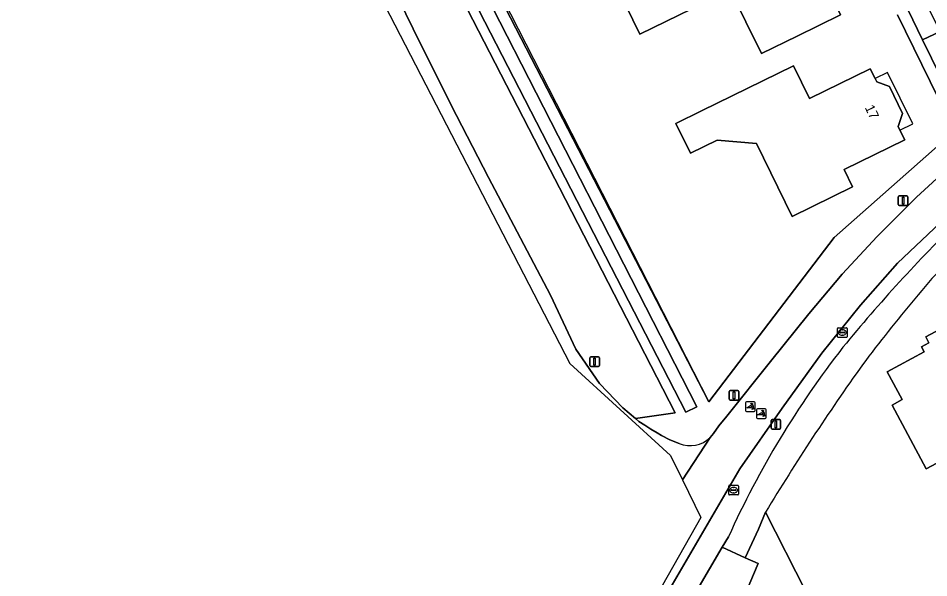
# Model space of a CAD drawing. Extents: x 160455 to 162082, y 388339 to 389736.
# Drawn here: x 160553.8 to 160648.2, y 389127.7 to 389185.7 of the extents above; entities that cross this region are included whole.
import ezdxf

# ---------------------------------------------------------------- set-up
doc = ezdxf.new("R2010")
doc.units = 0
for name, color, linetype in [('IMGEO_Afsluitpaal', 7, 'Continuous'), ('IMGEO_Berm_groen', 7, 'Continuous'), ('IMGEO_Bouwland', 7, 'Continuous'), ('IMGEO_Brandkraan', 7, 'Continuous'), ('IMGEO_Erf', 7, 'Continuous'), ('IMGEO_Fietspad_gesloten', 7, 'Continuous'), ('IMGEO_Groenvoorziening', 7, 'Continuous'), ('IMGEO_Hek', 7, 'Continuous'), ('IMGEO_Lichtmast', 7, 'Continuous'), ('IMGEO_Loofbos', 7, 'Continuous'), ('IMGEO_Oever', 7, 'Continuous'), ('IMGEO_Pand', 7, 'Continuous'), ('IMGEO_Pand_nummerreeks', 7, 'Continuous'), ('IMGEO_Pand_overbouw', 7, 'Continuous'), ('IMGEO_Parkeervlak_open', 7, 'Continuous'), ('IMGEO_Poller', 7, 'Continuous'), ('IMGEO_Rijbaan_lokaal_gesloten', 7, 'Continuous'), ('IMGEO_Verkeersbordpaal', 7, 'Continuous'), ('IMGEO_Voetpad_open', 7, 'Continuous'), ('IMGEO_Waterloop', 7, 'Continuous')]:
    doc.layers.add(name, color=color, linetype=linetype)

msp = doc.modelspace()

# ---------------------------------------------------------------- linework, layer by layer
at = {"layer": 'IMGEO_Afsluitpaal'}
for p, q in [((160613.091, 389149.67), (160613.091, 389150.47)), ((160613.091, 389150.47), (160613.091, 389149.67)), ((160613.191, 389150.57), (160613.981, 389150.57)), ((160613.981, 389150.57), (160613.191, 389150.57)), ((160614.081, 389150.47), (160614.081, 389149.67)), ((160614.081, 389149.67), (160614.081, 389150.47)), ((160613.981, 389149.57), (160613.191, 389149.57)), ((160613.191, 389149.57), (160613.981, 389149.57))]:
    msp.add_line(p, q, dxfattribs=at)
msp.add_lwpolyline([(160613.511, 389150.445), (160613.661, 389150.445), (160613.661, 389149.695), (160613.511, 389149.695), (160613.511, 389150.445)], dxfattribs=at)
for centre, start, end in [((160613.191, 389150.47), 90, 180), ((160613.191, 389150.47), 90, 180), ((160613.981, 389150.47), 0, 90), ((160613.981, 389150.47), 360, 90), ((160613.191, 389149.67), 180, 270), ((160613.191, 389149.67), 180, 270), ((160613.981, 389149.67), 270, 0), ((160613.981, 389149.67), 270, 0)]:
    msp.add_arc(centre, 0.1, start, end, dxfattribs=at)
at = {"layer": 'IMGEO_Berm_groen'}
for points in [[(160653.229, 389168.046), (160645, 389160.288), (160641.152, 389155.924), (160637.144, 389150.96), (160633.031, 389145.251), (160628.661, 389138.945), (160618.981, 389122.359)], [(160589.513, 389063.176), (160590.727, 389066.652), (160599.736, 389083.313), (160608.895, 389100.213), (160626.798, 389130.829), (160627.472, 389131.921)]]:
    msp.add_lwpolyline(points, dxfattribs=at)
for centre, radius, start, end in [((160767.141, 389046.709), 165.317, 134.42576, 140.63239), ((160715.326, 389092.282), 96.382, 142.03923, 155.71559)]:
    msp.add_arc(centre, radius, start, end, dxfattribs=at)
at = {"layer": 'IMGEO_Bouwland'}
msp.add_lwpolyline([(160631.304, 389134.452), (160630.597, 389132.709), (160629.213, 389129.745), (160630.56, 389129.141), (160628.444, 389124.174), (160635.49, 389126.227)], close=True, dxfattribs=at)
at = {"layer": 'IMGEO_Brandkraan'}
for p, q in [((160638.769, 389152.661), (160638.769, 389153.513)), ((160638.844, 389153.587), (160639.696, 389153.587)), ((160639.028, 389153.081), (160639.028, 389153.093)), ((160639.466, 389153.044), (160639.068, 389153.044)), ((160639.071, 389153.13), (160639.469, 389153.13)), ((160639.257, 389153.367), (160639.282, 389153.367)), ((160639.512, 389153.093), (160639.512, 389153.081)), ((160639.77, 389153.513), (160639.77, 389152.661)), ((160639.696, 389152.587), (160638.844, 389152.587)), ((160639.28, 389152.807), (160639.255, 389152.807)), ((160627.499, 389136.328), (160627.499, 389137.18)), ((160627.574, 389137.254), (160628.426, 389137.254)), ((160627.987, 389137.034), (160628.012, 389137.034)), ((160628.5, 389137.18), (160628.5, 389136.328)), ((160628.426, 389136.254), (160627.574, 389136.254)), ((160627.758, 389136.748), (160627.758, 389136.76)), ((160628.196, 389136.711), (160627.798, 389136.711)), ((160627.801, 389136.797), (160628.199, 389136.797)), ((160628.01, 389136.474), (160627.985, 389136.474)), ((160628.242, 389136.76), (160628.242, 389136.748))]:
    msp.add_line(p, q, dxfattribs=at)
for points in [[(160638.769, 389152.661), (160638.769, 389153.513)], [(160638.844, 389153.587), (160639.696, 389153.587)], [(160639.77, 389153.513), (160639.77, 389152.661)], [(160639.696, 389152.587), (160638.844, 389152.587)], [(160627.499, 389136.328), (160627.499, 389137.18)], [(160627.574, 389137.254), (160628.426, 389137.254)], [(160628.5, 389137.18), (160628.5, 389136.328)], [(160628.426, 389136.254), (160627.574, 389136.254)]]:
    msp.add_lwpolyline(points, dxfattribs=at)
for centre, radius, start, end in [((160638.846, 389153.511), 0.0765, 91.55205, 178.44795), ((160638.846, 389153.511), 0.0765, 91.55205, 178.44795), ((160639.068, 389153.09), 0.0403, 85.87752, 175.75265), ((160639.065, 389153.08), 0.0366, 178.93798, 274.71019), ((160639.469, 389153.087), 0.043, 264.86636, 352.45326), ((160639.473, 389153.092), 0.0386, 1.73085, 96.63898), ((160639.694, 389153.511), 0.0765, 1.55205, 88.44795), ((160639.694, 389153.511), 0.0765, 1.55205, 88.44795), ((160638.846, 389152.663), 0.0765, 181.55205, 268.44795), ((160638.846, 389152.663), 0.0765, 181.55205, 268.44795), ((160639.694, 389152.663), 0.0765, 271.55205, 358.44795), ((160639.694, 389152.663), 0.0765, 271.55205, 358.44795), ((160627.576, 389137.178), 0.0765, 91.55205, 178.44795), ((160627.576, 389137.178), 0.0765, 91.55205, 178.44795), ((160628.424, 389137.178), 0.0765, 1.55205, 88.44795), ((160628.424, 389137.178), 0.0765, 1.55205, 88.44795), ((160627.576, 389136.33), 0.0765, 181.55205, 268.44795), ((160627.576, 389136.33), 0.0765, 181.55205, 268.44795), ((160627.798, 389136.757), 0.0403, 85.87752, 175.75265), ((160627.795, 389136.747), 0.0366, 178.93798, 274.71019), ((160628.199, 389136.754), 0.043, 264.86636, 352.45326), ((160628.203, 389136.759), 0.0386, 1.73085, 96.63898), ((160628.424, 389136.33), 0.0765, 271.55205, 358.44795), ((160628.424, 389136.33), 0.0765, 271.55205, 358.44795)]:
    msp.add_arc(centre, radius, start, end, dxfattribs=at)
for centre, major_axis, ratio, start_param, end_param in [((160639.256, 389153.087), (-0.387, 0.002), 0.722429, 4.712389, 7.853982), ((160639.281, 389153.087), (-0.39, 0.002), 0.717154, 1.570796, 4.712389), ((160627.986, 389136.754), (-0.387, 0.002), 0.722429, 4.712389, 7.853982), ((160628.011, 389136.754), (-0.39, 0.002), 0.717154, 1.570796, 4.712389)]:
    msp.add_ellipse(centre, major_axis=major_axis, ratio=ratio, start_param=start_param, end_param=end_param, dxfattribs=at)
at = {"layer": 'IMGEO_Erf'}
for points in [[(160633.062, 389196.88), (160634.556, 389193.819), (160635.14, 389194.104), (160636.398, 389191.527), (160636.586, 389191.619), (160638.031, 389188.687), (160637.842, 389188.595), (160639.097, 389186.014), (160634.604, 389183.821), (160630.896, 389182.01), (160627.648, 389188.614), (160618.293, 389184.014), (160616.062, 389188.591), (160628.568, 389194.689)], [(160642.153, 389180.428), (160642.669, 389179.441), (160642.861, 389179.075), (160644.169, 389178.588), (160645.526, 389175.792), (160645.074, 389174.442), (160645.249, 389174.086), (160645.754, 389173.056), (160639.467, 389169.99), (160640.343, 389168.194), (160634.072, 389165.115), (160630.364, 389172.69), (160626.295, 389173.031), (160623.527, 389171.673), (160622.009, 389174.766), (160624.672, 389176.072), (160634.211, 389180.751), (160635.869, 389177.358)], [(160647.961, 389138.948), (160644.433, 389145.568), (160645.48, 389146.134), (160643.924, 389149.013), (160647.763, 389151.088), (160647.48, 389151.611), (160648.248, 389152.026), (160647.918, 389152.637), (160650.849, 389154.187), (160650.515, 389154.818), (160653.283, 389156.282), (160653.691, 389155.69), (160654.579, 389156.16), (160656.661, 389152.224), (160658.154, 389149.402), (160660.229, 389145.48)]]:
    msp.add_lwpolyline(points, close=True, dxfattribs=at)
for points in [[(160600.56, 389194.103), (160625.417, 389145.912), (160638.431, 389162.95), (160650.888, 389173.962), (160644.997, 389186.036)], [(160631.304, 389134.452), (160635.49, 389126.227), (160661.981, 389074.172), (160677.134, 389044.454), (160698.752, 389039.86), (160699.042, 389039.553), (160715.037, 389047.378)]]:
    msp.add_lwpolyline(points, dxfattribs=at)
for centre, radius, start, end in [((160775.035, 389049.283), 167.217, 137.08417, 143.06765), ((160836.088, 389010.735), 239.254, 144.47393, 148.86239)]:
    msp.add_arc(centre, radius, start, end, dxfattribs=at)
at = {"layer": 'IMGEO_Fietspad_gesloten'}
for points in [[(160556.369, 389252.807), (160500, 389311.065), (160483.759, 389327.85), (160483.32, 389327.419), (160482.33, 389326.482), (160561.44, 389245.868), (160611.022, 389149.888), (160621.464, 389140.338), (160622.697, 389137.805)], [(160622.369, 389141.59), (160621.39, 389141.973), (160620.54, 389142.413), (160620.065, 389142.686), (160619.423, 389143.075), (160618.79, 389143.477), (160618.16, 389143.884), (160617.823, 389144.175), (160616.519, 389145.301), (160614.078, 389147.806), (160611.631, 389151.361), (160609.012, 389156.954), (160605.556, 389163.528), (160602.597, 389169.158), (160599.256, 389175.583), (160595.51, 389183.106), (160591.812, 389190.693)], [(160622.697, 389137.805), (160622.697, 389137.805), (160625.58, 389142.205)]]:
    msp.add_lwpolyline(points, dxfattribs=at)
msp.add_arc((160623.497, 389144.39), 3.019, 248.06032, 313.62469, dxfattribs=at)
at = {"layer": 'IMGEO_Groenvoorziening'}
for points in [[(160563.846, 389246.233), (160566.565, 389247.883), (160568.211, 389249.119), (160581.976, 389222.331), (160583.946, 389218.533), (160589.977, 389206.821), (160591.694, 389203.523), (160608.494, 389170.901), (160609.944, 389168.086), (160621.946, 389144.782), (160617.823, 389144.175), (160618.16, 389143.884), (160618.79, 389143.477), (160619.423, 389143.075), (160620.065, 389142.686), (160620.54, 389142.413), (160621.39, 389141.973), (160622.369, 389141.59)], [(160625.58, 389142.205), (160625.916, 389142.62), (160626.48, 389143.414), (160627.282, 389144.418), (160631.816, 389150.095), (160635.792, 389155.02), (160639.243, 389159.135), (160642.875, 389163.047), (160646.946, 389167.131), (160650.31, 389170.216), (160652.045, 389171.624), (160651.857, 389171.975), (160650.888, 389173.962), (160638.431, 389162.95), (160625.417, 389145.912), (160600.56, 389194.103), (160599.524, 389196.236), (160587.172, 389220.659), (160585.71, 389223.617), (160578.788, 389237.2)]]:
    msp.add_lwpolyline(points, dxfattribs=at)
msp.add_lwpolyline([(160624.187, 389145.404), (160623.048, 389144.826), (160569.429, 389248.939), (160570.017, 389249.217), (160572.547, 389245.161), (160578.761, 389234.156)], close=True, dxfattribs=at)
msp.add_arc((160623.497, 389144.39), 3.019, 248.06032, 313.62469, dxfattribs=at)
at = {"layer": 'IMGEO_Hek'}
for points in [[(160578.788, 389237.2), (160625.417, 389145.912)], [(160661.981, 389074.172), (160635.49, 389126.227), (160631.304, 389134.452)]]:
    msp.add_lwpolyline(points, dxfattribs=at)
at = {"layer": 'IMGEO_Lichtmast'}
for p, q in [((160645.177, 389167.261), (160645.967, 389167.261)), ((160645.967, 389167.261), (160645.177, 389167.261)), ((160645.077, 389166.361), (160645.077, 389167.161)), ((160645.077, 389167.161), (160645.077, 389166.361)), ((160645.967, 389166.261), (160645.177, 389166.261)), ((160645.177, 389166.261), (160645.967, 389166.261)), ((160646.067, 389167.161), (160646.067, 389166.361)), ((160646.067, 389166.361), (160646.067, 389167.161)), ((160627.542, 389146.178), (160627.542, 389146.978)), ((160627.542, 389146.978), (160627.542, 389146.178)), ((160627.642, 389147.078), (160628.432, 389147.078)), ((160628.432, 389147.078), (160627.642, 389147.078)), ((160628.532, 389146.978), (160628.532, 389146.178)), ((160628.532, 389146.178), (160628.532, 389146.978)), ((160628.432, 389146.078), (160627.642, 389146.078)), ((160627.642, 389146.078), (160628.432, 389146.078))]:
    msp.add_line(p, q, dxfattribs=at)
for points in [[(160645.497, 389167.136), (160645.647, 389167.136), (160645.647, 389166.386), (160645.497, 389166.386), (160645.497, 389167.136)], [(160627.962, 389146.953), (160628.112, 389146.953), (160628.112, 389146.203), (160627.962, 389146.203), (160627.962, 389146.953)]]:
    msp.add_lwpolyline(points, dxfattribs=at)
for centre, start, end in [((160645.177, 389167.161), 90, 180), ((160645.177, 389167.161), 90, 180), ((160645.967, 389167.161), 0, 90), ((160645.967, 389167.161), 360, 90), ((160645.177, 389166.361), 180, 270), ((160645.177, 389166.361), 180, 270), ((160645.967, 389166.361), 270, 0), ((160645.967, 389166.361), 270, 0), ((160627.642, 389146.978), 90, 180), ((160627.642, 389146.978), 90, 180), ((160628.432, 389146.978), 0, 90), ((160628.432, 389146.978), 360, 90), ((160627.642, 389146.178), 180, 270), ((160627.642, 389146.178), 180, 270), ((160628.432, 389146.178), 270, 0), ((160628.432, 389146.178), 270, 0)]:
    msp.add_arc(centre, 0.1, start, end, dxfattribs=at)
at = {"layer": 'IMGEO_Loofbos'}
msp.add_lwpolyline([(160563.978, 389243.888), (160564.456, 389242.643), (160567.812, 389236.317), (160573.424, 389226.571), (160576.687, 389220.14), (160580.207, 389213.031), (160584.266, 389205.218), (160587.745, 389198.521), (160591.812, 389190.693), (160595.51, 389183.106), (160599.256, 389175.583), (160602.597, 389169.158), (160605.556, 389163.528), (160609.012, 389156.954), (160611.631, 389151.361), (160614.078, 389147.806), (160616.519, 389145.301), (160617.823, 389144.175), (160621.946, 389144.782), (160609.944, 389168.086), (160608.494, 389170.901), (160591.694, 389203.523)], dxfattribs=at)
at = {"layer": 'IMGEO_Oever'}
msp.add_lwpolyline([(160591.68, 389062.045), (160593.722, 389065.56), (160599.849, 389076.073), (160612.974, 389100.348), (160617.512, 389107.507), (160618.052, 389108.357), (160618.862, 389109.635), (160620.532, 389112.27), (160628.444, 389124.174), (160630.56, 389129.141), (160629.213, 389129.745), (160626.798, 389130.829), (160608.895, 389100.213), (160599.736, 389083.313), (160590.727, 389066.652), (160589.513, 389063.176), (160590.221, 389062.776)], close=True, dxfattribs=at)
at = {"layer": 'IMGEO_Pand'}
for points in [[(160634.604, 389183.821), (160639.097, 389186.014), (160637.842, 389188.595), (160638.031, 389188.687), (160636.586, 389191.619), (160636.398, 389191.527), (160635.14, 389194.104), (160634.556, 389193.819), (160633.062, 389196.88), (160628.568, 389194.689), (160616.062, 389188.591), (160618.293, 389184.014), (160627.648, 389188.614), (160630.896, 389182.01)], [(160642.669, 389179.441), (160642.153, 389180.428), (160635.869, 389177.358), (160634.211, 389180.751), (160624.672, 389176.072), (160622.009, 389174.766), (160623.527, 389171.673), (160626.295, 389173.031), (160630.364, 389172.69), (160634.072, 389165.115), (160640.343, 389168.194), (160639.467, 389169.99), (160645.754, 389173.056), (160645.249, 389174.086), (160645.074, 389174.442), (160645.526, 389175.792), (160644.169, 389178.588), (160642.861, 389179.075)], [(160653.283, 389156.282), (160650.515, 389154.818), (160650.849, 389154.187), (160647.918, 389152.637), (160648.248, 389152.026), (160647.48, 389151.611), (160647.763, 389151.088), (160643.924, 389149.013), (160645.48, 389146.134), (160644.433, 389145.568), (160647.961, 389138.948), (160660.229, 389145.48), (160658.154, 389149.402), (160656.661, 389152.224), (160654.579, 389156.16), (160653.691, 389155.69)]]:
    msp.add_lwpolyline(points, close=True, dxfattribs=at)
at = {"layer": 'IMGEO_Pand_overbouw'}
msp.add_lwpolyline([(160642.669, 389179.441), (160642.861, 389179.075), (160644.169, 389178.588), (160645.526, 389175.792), (160645.074, 389174.442), (160645.249, 389174.086), (160646.586, 389174.714), (160643.97, 389180.043)], close=True, dxfattribs=at)
at = {"layer": 'IMGEO_Parkeervlak_open'}
msp.add_lwpolyline([(160650.337, 389177.818), (160652.145, 389178.685), (160651.548, 389179.938), (160649.403, 389184.316), (160647.591, 389183.445)], close=True, dxfattribs=at)
at = {"layer": 'IMGEO_Poller'}
for p, q in [((160629.235, 389145.819), (160629.235, 389145.012)), ((160629.235, 389145.819), (160629.235, 389145.012)), ((160630.137, 389145.914), (160629.329, 389145.914)), ((160630.137, 389145.914), (160629.329, 389145.914)), ((160630.231, 389145.012), (160630.231, 389145.819)), ((160630.231, 389145.012), (160630.231, 389145.819)), ((160629.329, 389144.917), (160630.137, 389144.917)), ((160629.329, 389144.917), (160630.137, 389144.917)), ((160630.371, 389145.091), (160630.371, 389144.284)), ((160630.371, 389145.091), (160630.371, 389144.284)), ((160631.273, 389145.186), (160630.465, 389145.186)), ((160631.273, 389145.186), (160630.465, 389145.186)), ((160631.367, 389144.284), (160631.367, 389145.091)), ((160631.367, 389144.284), (160631.367, 389145.091)), ((160630.465, 389144.189), (160631.273, 389144.189)), ((160630.465, 389144.189), (160631.273, 389144.189))]:
    msp.add_line(p, q, dxfattribs=at)
for points in [[(160629.87, 389145.27), (160629.357, 389145.27), (160629.787, 389145.545)], [(160629.914, 389145.643), (160629.902, 389145.57), (160629.777, 389145.775)], [(160629.777, 389145.775), (160630.008, 389145.709), (160629.937, 389145.677)], [(160629.93, 389145.098), (160629.996, 389145.329), (160630.026, 389145.261)], [(160630.062, 389145.234), (160630.134, 389145.223), (160629.93, 389145.098)], [(160631.006, 389144.542), (160630.493, 389144.542), (160630.923, 389144.817)], [(160631.05, 389144.915), (160631.038, 389144.842), (160630.913, 389145.047)], [(160630.913, 389145.047), (160631.144, 389144.981), (160631.073, 389144.949)], [(160631.066, 389144.37), (160631.132, 389144.601), (160631.162, 389144.533)], [(160631.198, 389144.506), (160631.27, 389144.495), (160631.066, 389144.37)]]:
    msp.add_lwpolyline(points, dxfattribs=at)
for centre, radius, start, end in [((160629.329, 389145.819), 0.0946, 90, 180), ((160629.329, 389145.819), 0.0946, 90, 180), ((160629.542, 389145.32), 0.332, 351.32473, 42.4854), ((160629.556, 389145.33), 0.476, 351.75274, 41.16905), ((160629.556, 389145.33), 0.516, 349.35686, 42.29123), ((160630.137, 389145.819), 0.0946, 0, 90), ((160630.137, 389145.819), 0.0946, 0, 90), ((160629.329, 389145.012), 0.0946, 180, 270), ((160629.329, 389145.012), 0.0946, 180, 270), ((160630.137, 389145.012), 0.0946, 270, 0), ((160630.137, 389145.012), 0.0946, 270, 0), ((160630.465, 389145.091), 0.0946, 90, 180), ((160630.465, 389145.091), 0.0946, 90, 180), ((160630.678, 389144.592), 0.332, 351.32473, 42.4854), ((160630.692, 389144.602), 0.476, 351.75274, 41.16905), ((160630.692, 389144.602), 0.516, 349.35686, 42.29123), ((160631.273, 389145.091), 0.0946, 0, 90), ((160631.273, 389145.091), 0.0946, 0, 90), ((160630.465, 389144.284), 0.0946, 180, 270), ((160630.465, 389144.284), 0.0946, 180, 270), ((160631.273, 389144.284), 0.0946, 270, 0), ((160631.273, 389144.284), 0.0946, 270, 0)]:
    msp.add_arc(centre, radius, start, end, dxfattribs=at)
at = {"layer": 'IMGEO_Rijbaan_lokaal_gesloten'}
for points in [[(160650.31, 389170.216), (160646.946, 389167.131), (160642.875, 389163.047), (160639.243, 389159.135), (160635.792, 389155.02), (160631.816, 389150.095), (160627.282, 389144.418), (160626.48, 389143.414), (160625.916, 389142.62), (160625.58, 389142.205), (160622.697, 389137.805), (160622.697, 389137.805), (160624.591, 389133.912), (160585.328, 389064.645), (160567.947, 389024.696), (160554.159, 388993.041), (160540.169, 388954.465), (160534.518, 388939.089), (160530.224, 388928.462), (160515.08, 388891.716), (160496.319, 388853.505), (160472.612, 388817.669), (160461.988, 388797.32), (160459.412, 388791.559)], [(160563.586, 389010.816), (160565.923, 389017.536), (160565.956, 389017.622), (160573.023, 389034.557), (160573.071, 389034.672), (160573.958, 389036.612), (160577.856, 389045.138), (160580.727, 389050.962), (160588.226, 389065.312), (160596.085, 389078.703), (160599.775, 389085.569), (160606.505, 389099.184), (160612.928, 389111.115), (160613.614, 389112.39), (160618.981, 389122.359), (160628.661, 389138.945), (160633.031, 389145.251), (160637.144, 389150.96), (160641.152, 389155.924), (160645, 389160.288), (160653.229, 389168.046)]]:
    msp.add_lwpolyline(points, dxfattribs=at)
at = {"layer": 'IMGEO_Verkeersbordpaal'}
for p, q in [((160631.889, 389143.175), (160631.889, 389143.975)), ((160631.889, 389143.975), (160631.889, 389143.175)), ((160631.989, 389144.075), (160632.779, 389144.075)), ((160632.779, 389144.075), (160631.989, 389144.075)), ((160632.879, 389143.975), (160632.879, 389143.175)), ((160632.879, 389143.175), (160632.879, 389143.975)), ((160632.779, 389143.075), (160631.989, 389143.075)), ((160631.989, 389143.075), (160632.779, 389143.075))]:
    msp.add_line(p, q, dxfattribs=at)
msp.add_lwpolyline([(160632.309, 389143.95), (160632.459, 389143.95), (160632.459, 389143.2), (160632.309, 389143.2), (160632.309, 389143.95)], dxfattribs=at)
for centre, start, end in [((160631.989, 389143.975), 90, 180), ((160631.989, 389143.975), 90, 180), ((160632.779, 389143.975), 0, 90), ((160632.779, 389143.975), 360, 90), ((160631.989, 389143.175), 180, 270), ((160631.989, 389143.175), 180, 270), ((160632.779, 389143.175), 270, 0), ((160632.779, 389143.175), 270, 0)]:
    msp.add_arc(centre, 0.1, start, end, dxfattribs=at)
at = {"layer": 'IMGEO_Voetpad_open'}
msp.add_lwpolyline([(160646.073, 389186.576), (160647.591, 389183.445), (160649.403, 389184.316), (160647.877, 389187.451)], close=True, dxfattribs=at)
msp.add_lwpolyline([(160644.997, 389186.036), (160650.888, 389173.962), (160651.857, 389171.975), (160652.822, 389172.745), (160650.337, 389177.818), (160647.591, 389183.445), (160646.073, 389186.576)], dxfattribs=at)
at = {"layer": 'IMGEO_Waterloop'}
msp.add_lwpolyline([(160623.048, 389144.826), (160624.187, 389145.404), (160578.761, 389234.156), (160572.547, 389245.161), (160570.017, 389249.217), (160569.429, 389248.939)], close=True, dxfattribs=at)
msp.add_lwpolyline([(160627.472, 389131.921), (160626.798, 389130.829), (160629.213, 389129.745), (160630.597, 389132.709), (160631.304, 389134.452)], dxfattribs=at)
for centre, radius, start, end in [((160767.141, 389046.709), 165.317, 134.42576, 140.63239), ((160775.035, 389049.283), 167.217, 137.08417, 143.06765), ((160715.326, 389092.282), 96.382, 142.03923, 155.71559), ((160836.088, 389010.735), 239.254, 144.47393, 148.86239)]:
    msp.add_arc(centre, radius, start, end, dxfattribs=at)

# ---------------------------------------------------------------- texts
at = {"layer": 'IMGEO_Pand_nummerreeks'}
msp.add_text('17', height=1, rotation=295.89175, dxfattribs=at).set_placement((160641.576, 389176.419))

doc.saveas('drawing.dxf')
